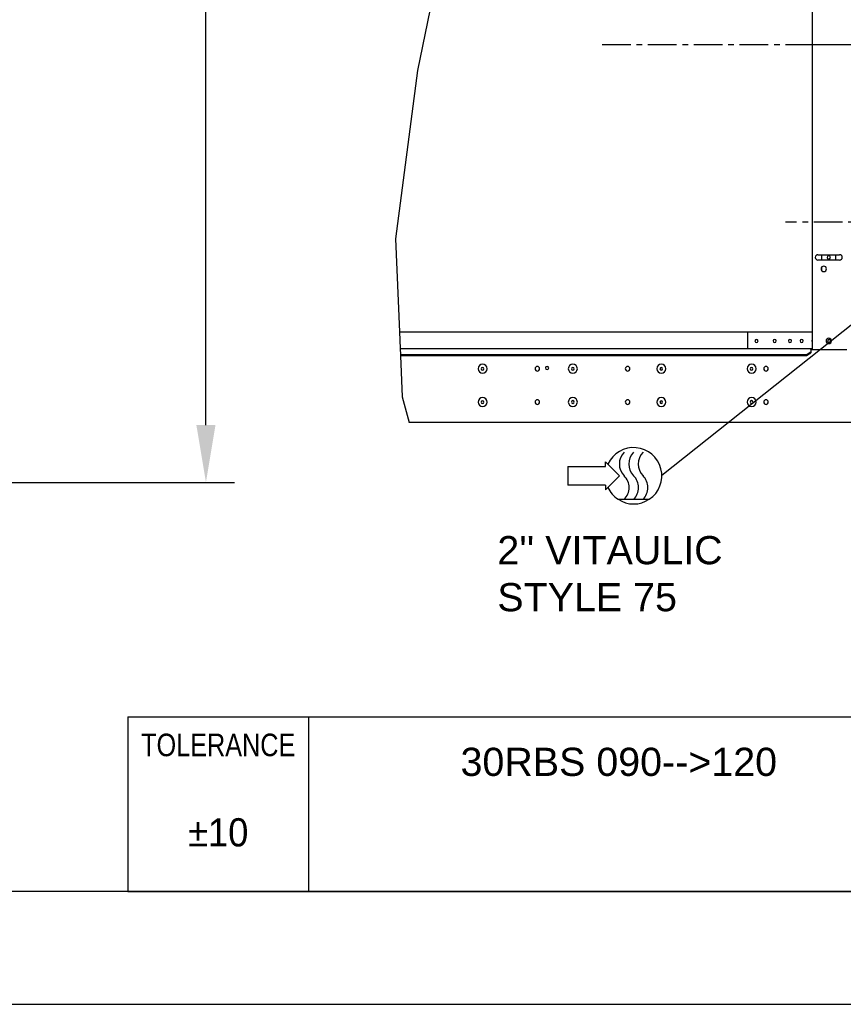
# Model space of a CAD drawing. Extents: x -156717 to 425753, y -51191 to 363295.
# Tile 291 of 502: x 137772 to 139569, y 106945 to 109095. Entities that reach past the tile are written whole.
import ezdxf
from ezdxf.enums import TextEntityAlignment as Align

# ---------------------------------------------------------------- set-up
doc = ezdxf.new("R2010")
doc.units = 0
doc.header["$LTSCALE"] = 50
doc.linetypes.add('CENTER', pattern=[2, 1.25, -0.25, 0.25, -0.25])
doc.layers.get('0').update_dxf_attribs({"linetype": 'CONTINUOUS'})
doc.layers.get('Defpoints').update_dxf_attribs({"linetype": 'CONTINUOUS'})
for name, color, linetype in [('DEFAULT_1', 7, 'CENTER'), ('SYMBOLES', 7, 'CONTINUOUS'), ('WL570---_TOEVOER', 3, 'CONTINUOUS')]:
    doc.layers.add(name, color=color, linetype=linetype)
doc.styles.get("Standard").update_dxf_attribs({"font": 'ARIAL.TTF'})
doc.dimstyles.new('ISO-25', dxfattribs={"dimtxt": 2.5, "dimasz": 2.5, "dimexe": 1.25, "dimexo": 0.625, "dimtad": 1, "dimtih": 1, "dimdec": 4, "dimdsep": 46, "dimtxsty": 'Standard', "dimcen": 2.5, "dimadec": 0, "dimazin": 0, "dimtfac": 1, "dimtdec": 4, "dimtmove": 0, "dimatfit": 3, "dimfxl": 0, "dimtvp": 1, "dimtolj": 1, "dimtzin": 0, "dimarcsym": 0})

# ---------------------------------------------------------------- blocks, each defined once
blk = doc.blocks.new('*D163')
at = {"layer": 'Defpoints', "color": 0, "transparency": 16777216}
for p in [(137191.8, 110299.1), (138178.1, 110299.1), (137191.8, 108084.7)]:
    blk.add_point(p, dxfattribs=at)
at = {"layer": 'WL570---_TOEVOER', "color": 0, "lineweight": -2, "transparency": 16777216}
for p, q in [((137223, 110299.1), (138240.6, 110299.1)), ((138178.1, 110174.1), (138178.1, 109312.1)), ((138178.1, 108209.7), (138178.1, 109124.1)), ((137223, 108084.7), (138240.6, 108084.7))]:
    blk.add_line(p, q, dxfattribs=at)
at = {"layer": 'WL570---_TOEVOER', "color": 0, "transparency": 16777216}
for points in [[(138157.2, 110174.1), (138198.9, 110174.1), (138178.1, 110299.1)], [(138157.2, 108209.7), (138198.9, 108209.7), (138178.1, 108084.7)]]:
    blk.add_solid(points, dxfattribs=at)
at = {"layer": 'WL570---_TOEVOER', "color": 0, "transparency": 16777216, "insert": (138178.1, 109218.1), "char_height": 125, "attachment_point": 5}
blk.add_mtext('\\A1;2214', dxfattribs=at)
blk = doc.blocks.new('*D166')
at = {"layer": 'Defpoints', "color": 0, "transparency": 16777216}
for p in [(139452.3, 109040.5), (139830.9, 108215.3), (140465.9, 108215.3)]:
    blk.add_point(p, dxfattribs=at)
at = {"layer": 'WL570---_TOEVOER', "color": 0, "lineweight": -2, "transparency": 16777216}
for p, q in [((139483.5, 109040.5), (140528.4, 109040.5)), ((140465.9, 108915.5), (140465.9, 108698.1)), ((140465.9, 108340.3), (140465.9, 108508)), ((139862.1, 108215.3), (140528.4, 108215.3))]:
    blk.add_line(p, q, dxfattribs=at)
at = {"layer": 'WL570---_TOEVOER', "color": 0, "transparency": 16777216}
for points in [[(140445, 108915.5), (140486.7, 108915.5), (140465.9, 109040.5)], [(140445, 108340.3), (140486.7, 108340.3), (140465.9, 108215.3)]]:
    blk.add_solid(points, dxfattribs=at)
at = {"layer": 'WL570---_TOEVOER', "color": 0, "transparency": 16777216, "insert": (140465.9, 108603.1), "char_height": 125, "attachment_point": 5}
blk.add_mtext('\\A1;825', dxfattribs=at)
blk = doc.blocks.new('ENTREE_EAU_BL6', base_point=(334.926, 56.001))
at = {"layer": 'SYMBOLES', "color": 2, "linetype": 'Continuous'}
blk.add_line((351.872, 67.22), (326.314, 46.892), dxfattribs=at)
at = {"layer": 'SYMBOLES', "color": 7, "linetype": 'Continuous'}
for p, q in [((321.314, 47.699), (321.314, 48.116)), ((321.314, 48.116), (321.536, 47.894)), ((317.981, 47.699), (321.314, 47.699)), ((317.981, 47.699), (317.981, 46.032)), ((321.536, 47.894), (322.564, 46.866)), ((321.536, 45.837), (322.564, 46.866)), ((321.314, 46.032), (317.981, 46.032)), ((321.314, 46.032), (321.314, 45.616)), ((321.314, 45.616), (321.536, 45.837)), ((322.432, 44.782), (325.196, 44.782))]:
    blk.add_line(p, q, dxfattribs=at)
for centre, radius, start, end in [((323.814, 46.866), 2.5, 303.55731, 155.70481), ((324.022, 47.907), 1.473, 135, 225), ((324.856, 47.907), 1.473, 135, 225), ((325.689, 47.907), 1.473, 135, 225), ((321.939, 45.824), 1.473, 315, 45), ((322.772, 45.824), 1.473, 315, 45), ((323.606, 45.824), 1.473, 315, 45), ((323.814, 46.866), 2.5, 204.29519, 236.44269), ((323.814, 46.866), 2.5, 236.44269, 303.55731)]:
    blk.add_arc(centre, radius, start, end, dxfattribs=at)
at = {"layer": 'SYMBOLES', "color": 2, "linetype": 'Continuous'}
blk.add_solid([(350.227, 65.272), (351.872, 67.22), (349.604, 66.055)], dxfattribs=at)

msp = doc.modelspace()

# ---------------------------------------------------------------- linework, layer by layer
at = {"color": 3, "linetype": 'Continuous'}
for p, q in [((139500.4715, 110768.17835), (139500.4715, 108373.83548)), ((139513.27339, 108581.81657), (139560.54182, 108581.81657)), ((139560.54182, 108569.99946), (139513.27339, 108569.99946)), ((139521.15146, 108581.81657), (139521.15146, 108569.99946)), ((139552.66375, 108569.99946), (139552.66375, 108581.81657)), ((139521.15146, 108554.11589), (139521.15146, 108547.67438)), ((139359.651, 108413.22584), (139359.651, 108410.27156)), ((139359.651, 108413.22584), (139500.4715, 108413.22584)), ((139359.651, 108413.22584), (139500.4715, 108413.22584)), ((139359.651, 108410.27156), (139359.651, 108406.33252)), ((139359.651, 108406.33252), (139359.651, 108376.78976)), ((138602.0369, 108376.78976), (139497.51725, 108376.78976)), ((139497.51725, 108376.78976), (139500.4715, 108376.78976)), ((139497.51725, 108375.86623), (139497.51725, 108376.78976)), ((139497.51725, 108374.77075), (139497.51725, 108375.86623)), ((139487.66966, 108362.86316), (138602.62448, 108362.86316)), ((139487.66966, 108362.86316), (139497.51725, 108369.82646)), ((139497.51725, 108374.77075), (139497.51725, 108373.83548)), ((139497.51725, 108373.83548), (139497.51725, 108369.82646)), ((139576.29794, 108373.83548), (139497.51725, 108373.83548)), ((139823.47246, 108215.28929), (138621.72263, 108215.28929)), ((139823.47246, 108215.28929), (138621.72263, 108215.28929))]:
    msp.add_line(p, q, dxfattribs=at)
at = {"color": 7, "linetype": 'Continuous'}
for p, q in [((138710.64807, 109330.33095), (138639.69436, 108984.18617)), ((138639.69436, 108984.18617), (138591.91312, 108616.74174)), ((138591.91312, 108616.74174), (138600.49963, 108413.22584)), ((138600.49963, 108413.22584), (139359.651, 108413.22584)), ((138600.49963, 108413.22584), (138602.0369, 108376.78976)), ((138602.0369, 108376.78976), (138602.62448, 108362.86316)), ((138602.62448, 108362.86316), (138602.71261, 108360.77417)), ((139487.66966, 108360.77417), (138602.71261, 108360.77417)), ((138602.71261, 108360.77417), (138606.47839, 108271.51835)), ((139487.66966, 108362.86316), (139487.66966, 108360.77417)), ((139487.66966, 108360.77417), (139488.65442, 108361.4705)), ((139488.65442, 108361.4705), (139497.51725, 108367.73747)), ((139500.4715, 108374.2512), (139497.51725, 108374.2512)), ((139497.51725, 108369.82646), (139497.51725, 108367.73747)), ((138606.47839, 108271.51835), (138621.72263, 108215.28929)), ((141232.97004, 107191.53796), (131385.38072, 107191.53796)), ((131139.19098, 106945.34823), (141479.15977, 106945.34823))]:
    msp.add_line(p, q, dxfattribs=at)
at = {"color": 2, "linetype": 'Continuous'}
for p, q in [((138007.88453, 107573.13205), (141232.97004, 107573.13205)), ((138007.88453, 107573.13205), (138007.88453, 107191.53796)), ((138401.78811, 107573.13205), (138401.78811, 107191.53796)), ((138007.88453, 107191.53796), (141232.97004, 107191.53796))]:
    msp.add_line(p, q, dxfattribs=at)
at = {"color": 3, "linetype": 'Continuous'}
for centre, radius, start, end in [((139513.27339, 108575.90801), 5.90855, 90, 270), ((139536.90761, 108575.80954), 3.44666, 90, 270), ((139536.90761, 108575.80954), 3.44666, 270, 90), ((139560.54182, 108575.90801), 5.90855, 270, 90), ((139526.07526, 108550.89514), 5.90855, 90, 270), ((139526.07526, 108550.89514), 5.90855, 270, 90), ((139379.34618, 108393.53066), 3.44666, 90, 270), ((139379.34618, 108393.53066), 3.44666, 270, 90), ((139418.73653, 108393.53066), 3.44666, 0, 180), ((139452.21834, 108393.53066), 3.44666, 0, 180), ((139477.82207, 108393.53066), 3.44666, 0, 180), ((139536.90761, 108393.53066), 5.90855, 90, 270), ((139537.89236, 108393.53066), 3.44666, 0, 180), ((139536.90761, 108393.53066), 5.90855, 270, 90), ((139418.73653, 108393.53066), 3.44666, 180, 0), ((139452.21834, 108393.53066), 3.44666, 180, 0), ((139477.82207, 108393.53066), 3.44666, 180, 0), ((139503.4258, 108393.53066), 3.44666, 151.99519691, 180), ((139503.4258, 108393.53066), 3.44666, 180, 208.00480309), ((139537.89236, 108393.53066), 3.44666, 180, 0), ((138901.14724, 108332.86951), 5.02227, 0, 180), ((138901.14724, 108332.86951), 5.02227, 180, 0), ((138922.41803, 108334.44512), 3.44666, 90, 270), ((138922.41803, 108334.44512), 3.44666, 270, 90), ((139098.09903, 108332.86951), 5.02227, 0, 180), ((139098.09903, 108332.86951), 5.02227, 180, 0), ((139400.02611, 108332.86951), 5.02227, 0, 180), ((139400.02611, 108332.86951), 5.02227, 180, 0), ((138901.14724, 108259.99735), 5.02227, 0, 180), ((138901.14724, 108259.99735), 5.02227, 180, 0), ((139098.09903, 108259.99735), 5.02227, 0, 180), ((139098.09903, 108259.99735), 5.02227, 180, 0), ((139400.02611, 108259.99735), 5.02227, 0, 180), ((139400.02611, 108259.99735), 5.02227, 180, 0)]:
    msp.add_arc(centre, radius, start, end, dxfattribs=at)
at = {"color": 7, "linetype": 'Continuous'}
for centre, radius, start, end in [((138781.5975, 108332.86951), 9.84759, 0, 180), ((138781.5975, 108332.86951), 9.84759, 180, 0), ((138781.5975, 108332.86951), 2.95428, 0, 180), ((138781.5975, 108332.86951), 2.95428, 180, 0), ((138978.54929, 108332.86951), 9.84759, 0, 180), ((138978.54929, 108332.86951), 9.84759, 180, 0), ((138978.54929, 108332.86951), 2.95428, 0, 180), ((138978.54929, 108332.86951), 2.95428, 180, 0), ((139171.56204, 108332.86951), 9.84759, 0, 180), ((139171.56204, 108332.86951), 9.84759, 180, 0), ((139171.56204, 108332.86951), 2.95428, 0, 180), ((139171.56204, 108332.86951), 2.95428, 180, 0), ((139368.51383, 108332.86951), 9.84759, 0, 180), ((139368.51383, 108332.86951), 9.84759, 180, 0), ((139368.51383, 108332.86951), 2.95428, 0, 180), ((139368.51383, 108332.86951), 2.95428, 180, 0), ((138781.5975, 108259.99735), 9.84759, 0, 180), ((138978.54929, 108260.1943), 9.84759, 0, 180), ((139171.56204, 108259.99735), 9.84759, 0, 180), ((139368.51383, 108260.1943), 9.84759, 0, 180), ((138781.5975, 108259.99735), 9.84759, 180, 0), ((138781.5975, 108259.99735), 2.95428, 0, 180), ((138781.5975, 108259.99735), 2.95428, 180, 0), ((138978.54929, 108260.1943), 9.84759, 180, 0), ((138978.54929, 108260.1943), 2.95428, 0, 180), ((138978.54929, 108260.1943), 2.95428, 180, 0), ((139171.56204, 108259.99735), 9.84759, 180, 0), ((139171.56204, 108259.99735), 2.95428, 0, 180), ((139171.56204, 108259.99735), 2.95428, 180, 0), ((139368.51383, 108260.1943), 9.84759, 180, 0), ((139368.51383, 108260.1943), 2.95428, 0, 180), ((139368.51383, 108260.1943), 2.95428, 180, 0)]:
    msp.add_arc(centre, radius, start, end, dxfattribs=at)
at = {"layer": 'DEFAULT_1', "color": 2, "linetype": 'CENTER'}
for p, q in [((139042.48669, 109040.51728), (139656.02265, 109040.51728)), ((139966.8271, 108652.52226), (139442.45786, 108652.52226))]:
    msp.add_line(p, q, dxfattribs=at)

# ---------------------------------------------------------------- block references
at = {"layer": 'SYMBOLES', "color": 2, "linetype": 'Continuous', "xscale": 24.6189733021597, "yscale": 24.6189733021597, "zscale": 24.618973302}
msp.add_blockref('ENTREE_EAU_BL6', (139384.73404, 108324.03808), dxfattribs=at)

# ---------------------------------------------------------------- texts
at = {"color": 2, "linetype": 'Continuous'}
for s, height, width, p in [('TOLERANCE', 49.237947, 0.8, (138204.83632, 107486.96564)), ('%%p10', 61.547433, 0.922222, (138204.83632, 107290.01386))]:
    msp.add_text(s, height=height, dxfattribs=dict(at, width=width)).set_placement(p, align=Align.CENTER)
at = {"color": 2, "linetype": 'Continuous', "char_height": 61.5474333}
for s, insert, width, attachment_point in [("2'' VITAULIC\\PSTYLE 75", (138813.82336, 107967.55504), 590.8553592, 1), ('30RBS 090-->120\\P \\P ', (139078.80987, 107505.42987), 738.5691991, 2)]:
    msp.add_mtext(s, dxfattribs=dict(at, insert=insert, width=width, attachment_point=attachment_point))

# ---------------------------------------------------------------- dimensions: what is measured, and where the dimension line sits
at = {"layer": 'WL570---_TOEVOER'}
for base, p1, p2, angle, picture, middle in [((138178.05187, 110299.05274), (137191.79112, 108084.72996), (137191.79112, 110299.05274), 90, '*D163', (138178.05187, 109218.12989)), ((140465.85516, 108215.28929), (139452.29913, 109040.51728), (139830.85815, 108215.28929), 270, '*D166', (140465.85516, 108603.05597))]:
    dim = msp.add_linear_dim(base=base, p1=p1, p2=p2, angle=angle, dimstyle='ISO-25', override={"dimscale": 50, "dimdec": 0}, dxfattribs=at)
    dim.commit()
    dim.dimension.update_dxf_attribs({"geometry": picture, "text_midpoint": middle, "dimtype": 160})

doc.saveas('drawing.dxf')
